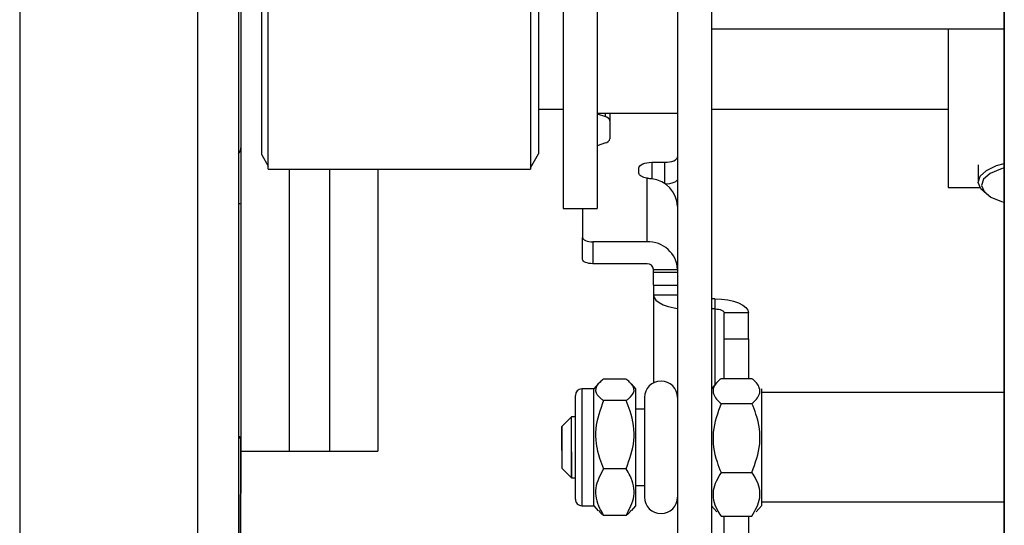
# Model space of a CAD drawing. Header units: inches. Extents: x 170 to 284, y 215 to 248.
# Tile 730 of 1056: x 231.0228 to 231.126, y 225.3053 to 225.3583. Entities that reach past the tile are written whole.
import ezdxf

# ---------------------------------------------------------------- set-up
doc = ezdxf.new("R2010")
doc.units = ezdxf.units.IN
doc.header["$LTSCALE"] = 0.25
doc.header["$MEASUREMENT"] = 0
doc.layers.add('RH FRONT OF HOOD', color=7, linetype='Continuous')

msp = doc.modelspace()

# ---------------------------------------------------------------- linework, layer by layer
at = {"layer": 'RH FRONT OF HOOD'}
for p, q in [((231.1260020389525, 225.3033025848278), (231.1260020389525, 225.5149551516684)), ((231.1260020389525, 225.5149551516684), (231.1260020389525, 225.2967220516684)), ((231.0917660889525, 225.4398031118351), (231.0917660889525, 225.3041632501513)), ((231.0953077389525, 225.4398031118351), (231.0953077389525, 225.3041632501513)), ((231.0228287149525, 225.380166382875), (231.0228287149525, 225.2604682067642)), ((231.0414476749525, 225.380166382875), (231.0414476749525, 225.2604682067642)), ((231.0481869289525, 225.3441005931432), (231.0481869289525, 225.3712746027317)), ((231.0771947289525, 225.3713980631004), (231.0771947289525, 225.3442240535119)), ((231.0763514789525, 225.3699375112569), (231.0763514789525, 225.3425948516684)), ((231.0797919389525, 225.3704302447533), (231.0797919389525, 225.3384917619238)), ((231.0833335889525, 225.3704302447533), (231.0833335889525, 225.3384917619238)), ((231.0488615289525, 225.3425948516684), (231.0488615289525, 225.369591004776)), ((231.0457482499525, 225.3673272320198), (231.0457482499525, 225.2477687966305)), ((231.0460180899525, 225.3673272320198), (231.0460180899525, 225.3144781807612)), ((231.0953077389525, 225.3573356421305), (231.1260020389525, 225.3573356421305)), ((231.1201161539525, 225.3573356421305), (231.1201161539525, 225.3406949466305)), ((231.0771947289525, 225.3488913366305), (231.0797919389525, 225.3488913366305)), ((231.0833335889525, 225.3484976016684), (231.0917660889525, 225.3484976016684)), ((231.0833335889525, 225.3484278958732), (231.0842008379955, 225.3481203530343)), ((231.0842008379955, 225.3481203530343), (231.0842008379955, 225.3484976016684)), ((231.0846827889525, 225.3484976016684), (231.0846827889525, 225.3458039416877)), ((231.0953077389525, 225.3488913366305), (231.1201161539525, 225.3488913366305)), ((231.0842008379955, 225.3453671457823), (231.0833335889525, 225.3450596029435)), ((231.0481869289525, 225.3441005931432), (231.0488615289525, 225.3429321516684)), ((231.0763514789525, 225.3427635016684), (231.0771947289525, 225.3442240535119)), ((231.0890676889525, 225.3433285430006), (231.0904168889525, 225.3433285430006)), ((231.0890676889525, 225.3433285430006), (231.0890676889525, 225.3415815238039)), ((231.0904168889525, 225.3410817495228), (231.0904168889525, 225.3433285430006)), ((231.1232783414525, 225.3430693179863), (231.1232783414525, 225.3412526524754)), ((231.0488615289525, 225.3425948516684), (231.0763514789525, 225.3425948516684)), ((231.0510775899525, 225.3425948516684), (231.0510775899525, 225.3130363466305)), ((231.0552938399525, 225.3425948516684), (231.0552938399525, 225.3130363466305)), ((231.0603533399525, 225.3425948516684), (231.0603533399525, 225.3130363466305)), ((231.0877184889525, 225.3421881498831), (231.0877184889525, 225.3427583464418)), ((231.0885617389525, 225.3349898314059), (231.0885617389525, 225.341659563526)), ((231.1201161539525, 225.3406949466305), (231.1234443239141, 225.3406949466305)), ((231.0797919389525, 225.3384917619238), (231.0833335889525, 225.3384917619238)), ((231.0797919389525, 225.3384849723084), (231.0797919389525, 225.3384917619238)), ((231.0797919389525, 225.3384849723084), (231.0833335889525, 225.3384849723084)), ((231.0818157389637, 225.3384849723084), (231.0818157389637, 225.3354352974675)), ((231.0833335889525, 225.3384917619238), (231.0833335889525, 225.3384849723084)), ((231.0818157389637, 225.3331425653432), (231.0818157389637, 225.3354352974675)), ((231.0828698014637, 225.3349898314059), (231.0828698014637, 225.3326970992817)), ((231.0885617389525, 225.3349898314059), (231.0828698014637, 225.3349898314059)), ((231.0885617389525, 225.3326970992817), (231.0828698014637, 225.3326970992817)), ((231.0892363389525, 225.3320857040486), (231.0917660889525, 225.3320857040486)), ((231.0892363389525, 225.331780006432), (231.0892363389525, 225.3320857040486)), ((231.0917660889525, 225.331780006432), (231.0892363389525, 225.331780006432)), ((231.0892363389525, 225.3304352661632), (231.0892363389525, 225.331780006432)), ((231.0892363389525, 225.3304352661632), (231.0917660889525, 225.3304352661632)), ((231.0892363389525, 225.3304352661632), (231.0892363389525, 225.3294374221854)), ((231.0892363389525, 225.3294374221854), (231.0892363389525, 225.3202022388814)), ((231.0892363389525, 225.3294374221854), (231.0917660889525, 225.3294374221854)), ((231.0956787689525, 225.3290240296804), (231.0953077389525, 225.3290240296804)), ((231.0956787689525, 225.3290240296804), (231.0956787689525, 225.3279549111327)), ((231.0956787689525, 225.3279549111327), (231.0953077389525, 225.3279549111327)), ((231.0956787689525, 225.3279549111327), (231.0956787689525, 225.3200003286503)), ((231.0991866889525, 225.3275415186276), (231.0966569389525, 225.3275415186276)), ((231.0966569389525, 225.3248041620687), (231.0966569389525, 225.3275415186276)), ((231.0991866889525, 225.3248041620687), (231.0991866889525, 225.3275415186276)), ((231.0966569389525, 225.3206602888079), (231.0966569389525, 225.3248041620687)), ((231.0966569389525, 225.3248041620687), (231.0991866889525, 225.3248041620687)), ((231.0991866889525, 225.3248041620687), (231.0991866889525, 225.3206602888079)), ((231.0863692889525, 225.3205854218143), (231.0840081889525, 225.3205854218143)), ((231.0958710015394, 225.3202246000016), (231.0953077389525, 225.3195674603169)), ((231.0958710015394, 225.3202246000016), (231.0953077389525, 225.3195674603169)), ((231.0963196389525, 225.3206602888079), (231.0995577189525, 225.3206602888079)), ((231.0829962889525, 225.3195674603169), (231.0817314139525, 225.3195674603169)), ((231.0817314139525, 225.3195674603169), (231.0817314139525, 225.3073230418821)), ((231.0834449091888, 225.3200908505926), (231.0829962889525, 225.3195674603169)), ((231.0829962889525, 225.3073230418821), (231.0829962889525, 225.3195674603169)), ((231.0873811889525, 225.3195674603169), (231.0869325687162, 225.3200908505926)), ((231.0873811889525, 225.3073230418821), (231.0873811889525, 225.3195674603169)), ((231.1005696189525, 225.3195674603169), (231.1005696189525, 225.3073230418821)), ((231.0810568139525, 225.3079976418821), (231.0810568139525, 225.3188928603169)), ((231.0863692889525, 225.318342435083), (231.0840081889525, 225.318342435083)), ((231.0882918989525, 225.3186565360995), (231.0882918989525, 225.3082339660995)), ((231.1260020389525, 225.3191793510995), (231.1005696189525, 225.3191793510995)), ((231.1260020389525, 225.3191793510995), (231.1005696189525, 225.3191793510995)), ((231.0882918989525, 225.3174591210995), (231.0873811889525, 225.3174591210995)), ((231.0963196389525, 225.3180300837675), (231.0995577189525, 225.3180300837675)), ((231.0806351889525, 225.3166496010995), (231.0796232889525, 225.3156377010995)), ((231.0806351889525, 225.3166496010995), (231.0796232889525, 225.3156377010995)), ((231.0810568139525, 225.3166496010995), (231.0806351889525, 225.3166496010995)), ((231.0810568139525, 225.3166496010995), (231.0806351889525, 225.3166496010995)), ((231.0806351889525, 225.3102409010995), (231.0806351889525, 225.3166496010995)), ((231.0796232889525, 225.3131166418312), (231.0796232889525, 225.3156377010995)), ((231.0796232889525, 225.3156377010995), (231.0796232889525, 225.3112528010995)), ((231.0460177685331, 225.3143344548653), (231.0457773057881, 225.2605744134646)), ((231.0457773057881, 225.2603813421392), (231.0460177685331, 225.3141505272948)), ((231.0460177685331, 225.3141505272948), (231.0460177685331, 225.3143344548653)), ((231.0460180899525, 225.3144901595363), (231.0460180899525, 225.3144781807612)), ((231.0460180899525, 225.3144781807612), (231.0460180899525, 225.3142942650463)), ((231.0460180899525, 225.3142942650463), (231.0460180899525, 225.3130363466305)), ((231.0460180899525, 225.3130363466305), (231.0510775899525, 225.3130363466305)), ((231.0510775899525, 225.3130363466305), (231.0552938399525, 225.3130363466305)), ((231.0552938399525, 225.3130363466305), (231.0603533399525, 225.3130363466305)), ((231.0806351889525, 225.312964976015), (231.0806351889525, 225.3102409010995)), ((231.0796232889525, 225.3112528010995), (231.0806351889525, 225.3102409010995)), ((231.0796232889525, 225.3112528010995), (231.0806351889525, 225.3102409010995)), ((231.0863692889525, 225.3112022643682), (231.0840081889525, 225.3112022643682)), ((231.0806351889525, 225.3102409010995), (231.0810568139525, 225.3102409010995)), ((231.0806351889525, 225.3102409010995), (231.0810568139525, 225.3102409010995)), ((231.0963196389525, 225.3108150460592), (231.0995577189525, 225.3108150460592)), ((231.0873811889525, 225.3094313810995), (231.0882918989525, 225.3094313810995)), ((231.0817314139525, 225.3073230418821), (231.0829962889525, 225.3073230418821)), ((231.0829962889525, 225.3073230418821), (231.0834449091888, 225.3067996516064)), ((231.0869325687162, 225.3067996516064), (231.0873811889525, 225.3073230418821)), ((231.0953077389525, 225.3073230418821), (231.0958710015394, 225.3066659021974)), ((231.0953077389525, 225.3073230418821), (231.0958710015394, 225.3066659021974)), ((231.1000063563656, 225.3066659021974), (231.1005696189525, 225.3073230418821)), ((231.1000063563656, 225.3066659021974), (231.1005696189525, 225.3073230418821)), ((231.1005696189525, 225.3077111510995), (231.1260020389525, 225.3077111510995)), ((231.1005696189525, 225.3077111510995), (231.1260020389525, 225.3077111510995)), ((231.0863692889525, 225.3063050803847), (231.0840081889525, 225.3063050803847)), ((231.0963196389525, 225.3062302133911), (231.0995577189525, 225.3062302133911)), ((231.0966569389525, 225.3042330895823), (231.0966569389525, 225.3062302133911)), ((231.0991866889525, 225.3062302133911), (231.0991866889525, 225.3042330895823))]:
    msp.add_line(p, q, dxfattribs=at)
at = {"layer": 'RH FRONT OF HOOD', "flags": 128}
for points in [[(231.0877184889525, 225.3427583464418), (231.0877444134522, 225.3428695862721), (231.0878211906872, 225.342976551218), (231.0879458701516, 225.3430751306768), (231.0881136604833, 225.3431615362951), (231.0883181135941, 225.3432324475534), (231.0885513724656, 225.3432851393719), (231.0888044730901, 225.3433175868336), (231.0890676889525, 225.3433285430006)], [(231.0904168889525, 225.3433285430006), (231.090680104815, 225.3433394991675), (231.0909332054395, 225.3433719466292), (231.0911664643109, 225.3434246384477), (231.0913709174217, 225.343495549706), (231.0915387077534, 225.3435819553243), (231.0916633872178, 225.3436805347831), (231.0917401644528, 225.343787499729), (231.0917660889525, 225.3438987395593)], [(231.1232789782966, 225.3412178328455), (231.1234889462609, 225.3418795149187), (231.1241484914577, 225.3424854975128), (231.125199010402, 225.3429819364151), (231.1260020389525, 225.3432136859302)], [(231.0885617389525, 225.341659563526), (231.0883824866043, 225.3416969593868), (231.0882182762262, 225.3417451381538), (231.0880727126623, 225.3418030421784), (231.0879489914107, 225.3418694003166), (231.087849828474, 225.3419427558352), (231.087777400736, 225.3420214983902), (231.0877332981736, 225.342103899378), (231.0877184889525, 225.3421881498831)], [(231.1260020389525, 225.3427428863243), (231.1255874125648, 225.3426240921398), (231.1245131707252, 225.3421531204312), (231.1238339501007, 225.3415641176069), (231.1236162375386, 225.3409147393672)], [(231.0917660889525, 225.341606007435), (231.0917401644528, 225.3414947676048), (231.0916633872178, 225.3413878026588), (231.0915387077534, 225.3412892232), (231.0913709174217, 225.3412028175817), (231.0911664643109, 225.3411319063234), (231.0909332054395, 225.3410792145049), (231.090680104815, 225.3410467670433), (231.0904852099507, 225.341036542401)], [(231.1240554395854, 225.3400819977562), (231.1235372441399, 225.3405592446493), (231.1232789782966, 225.3412178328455)], [(231.1236162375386, 225.3409147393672), (231.1238813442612, 225.3402685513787), (231.1246033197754, 225.3396888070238), (231.1257114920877, 225.3392322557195), (231.1260020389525, 225.3391517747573)], [(231.0457482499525, 225.339050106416), (231.0457522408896, 225.3390491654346), (231.04586549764, 225.3390167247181), (231.0459492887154, 225.3389803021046), (231.0460007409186, 225.3389411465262), (231.0460180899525, 225.3389006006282)], [(231.0818157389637, 225.3354352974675), (231.0818359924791, 225.3353483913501), (231.081895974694, 225.335264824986), (231.0819933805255, 225.3351878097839), (231.0821244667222, 225.3351203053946), (231.082284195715, 225.335064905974), (231.0824664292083, 225.3350237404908), (231.0826641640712, 225.3349983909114), (231.0828698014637, 225.3349898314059)], [(231.0828698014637, 225.3326970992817), (231.0826641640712, 225.3327056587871), (231.0824664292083, 225.3327310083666), (231.082284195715, 225.3327721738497), (231.0821244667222, 225.3328275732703), (231.0819933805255, 225.3328950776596), (231.081895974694, 225.3329720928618), (231.0818359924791, 225.3330556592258), (231.0818157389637, 225.3331425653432)], [(231.0892363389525, 225.3294374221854), (231.0893037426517, 225.3291481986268), (231.0895033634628, 225.3288700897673), (231.0898275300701, 225.3286137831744), (231.0902637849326, 225.3283891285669), (231.0907953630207, 225.3282047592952), (231.0914018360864, 225.3280677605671), (231.0917660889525, 225.3280137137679)], [(231.0956787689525, 225.3290240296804), (231.0963631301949, 225.3289955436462), (231.0970211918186, 225.328911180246), (231.0976276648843, 225.3287741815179), (231.0981592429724, 225.3285898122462), (231.0985954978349, 225.3283651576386), (231.0989196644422, 225.3281088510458), (231.0991192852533, 225.3278307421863), (231.0991866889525, 225.3275415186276)], [(231.0956787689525, 225.3279549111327), (231.0958696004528, 225.3279469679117), (231.0960530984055, 225.327923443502), (231.0962222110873, 225.3278852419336), (231.0963704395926, 225.3278338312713), (231.0964920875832, 225.327771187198), (231.0965824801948, 225.3276997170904), (231.0966381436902, 225.3276221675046), (231.0966569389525, 225.3275415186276)], [(231.0457482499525, 225.314627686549), (231.0457522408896, 225.3146267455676), (231.04586549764, 225.3145943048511), (231.0459492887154, 225.3145578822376), (231.0460007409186, 225.3145187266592), (231.0460180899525, 225.3144781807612)], [(231.0457482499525, 225.3144852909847), (231.0457519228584, 225.31448440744), (231.0458651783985, 225.3144514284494), (231.0459489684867, 225.3144145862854), (231.0460004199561, 225.3143751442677), (231.0460177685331, 225.3143344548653)]]:
    msp.add_lwpolyline(points, dxfattribs=at)
at = {"layer": 'RH FRONT OF HOOD'}
for centre, radius, start, end in [((231.0841064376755, 225.3475319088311), 0.0005959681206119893, 14.74141600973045, 80.8860616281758), ((231.0841064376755, 225.3459555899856), 0.000595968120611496, 279.1139383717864, 345.2585839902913), ((231.0451208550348, 225.3448623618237), 0.0008972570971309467, 314.3657808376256, 359.5971395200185), ((231.0887603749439, 225.3385889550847), 0.003008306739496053, 2.378956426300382, 84.13671317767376), ((231.0887048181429, 225.3319278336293), 0.003065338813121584, 2.952140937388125, 92.67533670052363), ((231.0885918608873, 225.3320524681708), 0.0006453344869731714, 2.952140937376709, 92.6753367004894), ((231.0900289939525, 225.3186565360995), 0.001737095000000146, 0, 180), ((231.0817314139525, 225.3188928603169), 0.0006745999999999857, 90, 180), ((231.0817314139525, 225.3079976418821), 0.0006746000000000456, 180, 270.0000000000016), ((231.0900289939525, 225.3082339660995), 0.001737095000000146, 180, 0)]:
    msp.add_arc(centre, radius, start, end, dxfattribs=at)
for centre, major_axis, ratio, start_param, end_param in [((231.0122880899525, 225.3151002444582), (0.03197554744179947, -0.01106983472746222), 0.9699083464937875, 0.3195846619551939, 0.3239502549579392), ((231.0122880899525, 225.3136722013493), (0.0319755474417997, 0.01106983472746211), 0.9699083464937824, 5.954869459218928, 5.95923505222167)]:
    msp.add_ellipse(centre, major_axis=major_axis, ratio=ratio, start_param=start_param, end_param=end_param, dxfattribs=at)
for points, knots in [([(231.0890676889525, 225.3415815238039), (231.0889268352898, 225.3416020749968), (231.0887536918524, 225.3416273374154), (231.088591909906, 225.3416544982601), (231.0885617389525, 225.341659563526)], [0, 0, 0, 0, 0.8135085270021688, 1, 1, 1, 1]), ([(231.0840081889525, 225.3205854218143), (231.0838797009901, 225.3204879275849), (231.083375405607, 225.3201052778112), (231.0829733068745, 225.3193952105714), (231.0834815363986, 225.3187348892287), (231.0839235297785, 225.3184055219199), (231.0840081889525, 225.318342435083)], [0, 0, 0, 0, 0.1367615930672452, 0.5367681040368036, 0.9112728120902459, 1, 1, 1, 1]), ([(231.0863692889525, 225.318342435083), (231.0864539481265, 225.3184055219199), (231.0868959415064, 225.3187348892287), (231.0874041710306, 225.3193952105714), (231.087002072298, 225.3201052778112), (231.0864977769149, 225.3204879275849), (231.0863692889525, 225.3205854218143)], [0, 0, 0, 0, 0.08872718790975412, 0.463231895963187, 0.8632384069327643, 0.9999999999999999, 0.9999999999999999, 0.9999999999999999, 0.9999999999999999]), ([(231.0963196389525, 225.3206602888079), (231.0962349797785, 225.3205863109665), (231.0957929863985, 225.3202000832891), (231.0952847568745, 225.3194257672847), (231.0956868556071, 225.3185931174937), (231.0961911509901, 225.318144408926), (231.0963196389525, 225.3180300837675)], [0, 0, 0, 0, 0.08872718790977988, 0.4632318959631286, 0.8632384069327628, 1, 1, 1, 1]), ([(231.0963196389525, 225.3206602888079), (231.0962349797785, 225.3205863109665), (231.0957929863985, 225.3202000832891), (231.0952847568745, 225.3194257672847), (231.0956868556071, 225.3185931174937), (231.0961911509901, 225.318144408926), (231.0963196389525, 225.3180300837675)], [0, 0, 0, 0, 0.08872718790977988, 0.4632318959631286, 0.8632384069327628, 1, 1, 1, 1]), ([(231.0995577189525, 225.3180300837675), (231.0996862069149, 225.318144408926), (231.100190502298, 225.3185931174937), (231.1005926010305, 225.3194257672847), (231.1000843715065, 225.3202000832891), (231.0996423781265, 225.3205863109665), (231.0995577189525, 225.3206602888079)], [0, 0, 0, 0, 0.1367615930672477, 0.5367681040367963, 0.9112728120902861, 1, 1, 1, 1]), ([(231.0995577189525, 225.3180300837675), (231.0996862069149, 225.318144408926), (231.100190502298, 225.3185931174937), (231.1005926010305, 225.3194257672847), (231.1000843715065, 225.3202000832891), (231.0996423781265, 225.3205863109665), (231.0995577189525, 225.3206602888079)], [0, 0, 0, 0, 0.1367615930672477, 0.5367681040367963, 0.9112728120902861, 1, 1, 1, 1]), ([(231.0840081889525, 225.318342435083), (231.0836517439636, 225.3173681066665), (231.0829347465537, 225.3154082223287), (231.0833183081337, 225.3128859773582), (231.0838595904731, 225.3115649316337), (231.0840081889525, 225.3112022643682)], [0, 0, 0, 0, 0.4176583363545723, 0.8401294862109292, 1, 1, 1, 1]), ([(231.0863692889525, 225.3112022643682), (231.0867257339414, 225.3121765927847), (231.0874427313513, 225.3141364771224), (231.0870591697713, 225.3166587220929), (231.0865178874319, 225.3179797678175), (231.0863692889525, 225.318342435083)], [0, 0, 0, 0, 0.4176583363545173, 0.8401294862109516, 1, 1, 1, 1]), ([(231.0963196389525, 225.3180300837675), (231.0959631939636, 225.3170455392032), (231.0952461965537, 225.3150651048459), (231.0956297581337, 225.3125164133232), (231.0961710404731, 225.3111815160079), (231.0963196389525, 225.3108150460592)], [0, 0, 0, 0, 0.4176583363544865, 0.8401294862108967, 1, 1, 1, 1]), ([(231.0963196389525, 225.3180300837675), (231.0959631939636, 225.3170455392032), (231.0952461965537, 225.3150651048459), (231.0956297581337, 225.3125164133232), (231.0961710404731, 225.3111815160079), (231.0963196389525, 225.3108150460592)], [0, 0, 0, 0, 0.4176583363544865, 0.8401294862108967, 1, 1, 1, 1]), ([(231.0995577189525, 225.3108150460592), (231.0999141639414, 225.3117995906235), (231.1006311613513, 225.3137800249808), (231.1002475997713, 225.3163287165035), (231.0997063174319, 225.3176636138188), (231.0995577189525, 225.3180300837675)], [0, 0, 0, 0, 0.4176583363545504, 0.8401294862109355, 1, 1, 1, 1]), ([(231.0995577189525, 225.3108150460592), (231.0999141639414, 225.3117995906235), (231.1006311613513, 225.3137800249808), (231.1002475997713, 225.3163287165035), (231.0997063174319, 225.3176636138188), (231.0995577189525, 225.3180300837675)], [0, 0, 0, 0, 0.4176583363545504, 0.8401294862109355, 1, 1, 1, 1]), ([(231.0840081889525, 225.3112022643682), (231.0836517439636, 225.3105340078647), (231.0829347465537, 225.3091897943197), (231.0833183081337, 225.3074598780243), (231.0838595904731, 225.3065538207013), (231.0840081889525, 225.3063050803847)], [0, 0, 0, 0, 0.4176583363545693, 0.8401294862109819, 0.9999999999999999, 0.9999999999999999, 0.9999999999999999, 0.9999999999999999]), ([(231.0863692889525, 225.3063050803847), (231.0867257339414, 225.3069733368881), (231.0874427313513, 225.3083175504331), (231.0870591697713, 225.3100474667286), (231.0865178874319, 225.3109535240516), (231.0863692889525, 225.3112022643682)], [0, 0, 0, 0, 0.4176583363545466, 0.8401294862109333, 1, 1, 1, 1]), ([(231.0963196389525, 225.3108150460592), (231.0959631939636, 225.3101894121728), (231.0952461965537, 225.3089309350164), (231.0956297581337, 225.3073113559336), (231.0961710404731, 225.3064630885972), (231.0963196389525, 225.3062302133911)], [0, 0, 0, 0, 0.4176583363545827, 0.8401294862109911, 1, 1, 1, 1]), ([(231.0963196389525, 225.3108150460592), (231.0959631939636, 225.3101894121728), (231.0952461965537, 225.3089309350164), (231.0956297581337, 225.3073113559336), (231.0961710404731, 225.3064630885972), (231.0963196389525, 225.3062302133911)], [0, 0, 0, 0, 0.4176583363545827, 0.8401294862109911, 1, 1, 1, 1]), ([(231.0995577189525, 225.3062302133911), (231.0999141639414, 225.3068558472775), (231.1006311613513, 225.3081143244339), (231.1002475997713, 225.3097339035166), (231.0997063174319, 225.3105821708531), (231.0995577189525, 225.3108150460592)], [0, 0, 0, 0, 0.4176583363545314, 0.8401294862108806, 1, 1, 1, 1]), ([(231.0995577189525, 225.3062302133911), (231.0999141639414, 225.3068558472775), (231.1006311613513, 225.3081143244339), (231.1002475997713, 225.3097339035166), (231.0997063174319, 225.3105821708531), (231.0995577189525, 225.3108150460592)], [0, 0, 0, 0, 0.4176583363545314, 0.8401294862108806, 1, 1, 1, 1]), ([(231.0840081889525, 225.3063050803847), (231.0839186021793, 225.3063678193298), (231.0836859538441, 225.3065307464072), (231.0835948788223, 225.306706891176), (231.0835388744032, 225.3068152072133)], [0, 0, 0, 0, 0.3850737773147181, 1, 1, 1, 1]), ([(231.0868386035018, 225.3068152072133), (231.0867825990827, 225.306706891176), (231.0866915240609, 225.3065307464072), (231.0864588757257, 225.3063678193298), (231.0863692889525, 225.3063050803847)], [0, 0, 0, 0, 0.6149262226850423, 1, 1, 1, 1])]:
    msp.add_open_spline(points, degree=3, knots=knots, dxfattribs=at)

doc.saveas('drawing.dxf')
